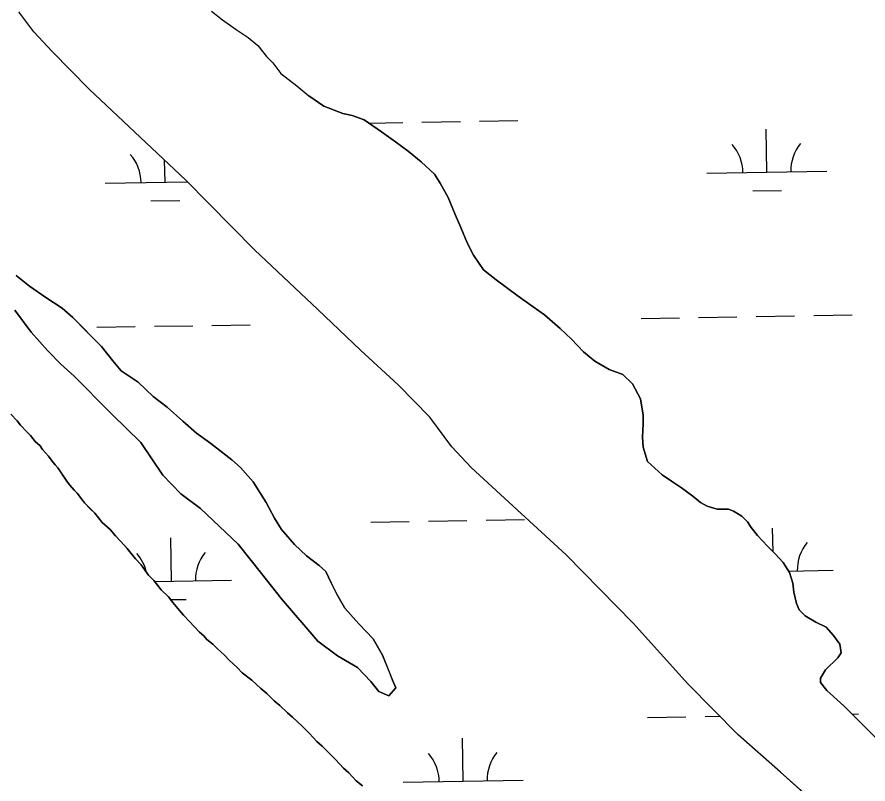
# Model space of a CAD drawing. Extents: x 3855477 to 3893699, y 299188 to 325115.
# Drawn here: x 3887917 to 3888627, y 306836 to 307475 of the extents above; entities that cross this region are included whole.
import ezdxf

# ---------------------------------------------------------------- set-up
doc = ezdxf.new("R2010")
doc.units = 0
doc.layers.add('V-TOPO-SHOR', color=7, linetype='Continuous')
doc.layers.add('V-WETL-SWMP', color=7, linetype='Continuous')

msp = doc.modelspace()

# ---------------------------------------------------------------- linework, layer by layer
at = {"layer": 'V-TOPO-SHOR'}
for points in [[(3887977.39, 307414.97), (3887946.46, 307446.49), (3887931.27, 307462.78), (3887918.76, 307479.55)], [(3888079.56, 307480.04), (3888088.51, 307472.94), (3888100.11, 307464.72), (3888110.13, 307458.14), (3888118.02, 307451.59), (3888125.33, 307442.38), (3888130.57, 307436.95), (3888137.35, 307428.28), (3888150.51, 307417.9), (3888160.6, 307409.41)], [(3888666.48, 306739.99), (3888629.27, 306775.02), (3888593.64, 306810.57), (3888553.82, 306845.6), (3888518.71, 306876.96), (3888476.79, 306919.31), (3888431.19, 306970.04), (3888375.12, 307027.03), (3888327.44, 307070.94), (3888296, 307099.69), (3888279.75, 307116.95), (3888261.4, 307141.53), (3888235.2, 307168.72), (3888203.76, 307197.47), (3888168.13, 307231.45), (3888115.2, 307281.12), (3888058.08, 307339.16), (3887977.39, 307414.97)], [(3888652.21, 306855.13), (3888624.44, 306883.37), (3888606.62, 306901.14), (3888592.48, 306913.69), (3888587.23, 306920.49), (3888587.23, 306924.15), (3888591.41, 306930.96), (3888601.87, 306940.92), (3888604.48, 306945.11), (3888603.42, 306952.43), (3888598.18, 306959.76), (3888591.89, 306966.55), (3888583.51, 306970.73), (3888574.61, 306975.96), (3888569.37, 306981.18), (3888567.27, 306986.42), (3888565.16, 306995.84), (3888564.11, 307003.16), (3888561.48, 307012.06), (3888556.24, 307020.43), (3888549.42, 307027.75), (3888543.14, 307034.02), (3888534.75, 307042.91), (3888529.51, 307049.71), (3888526.36, 307054.42), (3888521.65, 307059.12), (3888514.84, 307063.3), (3888510.65, 307064.87), (3888501.22, 307064.86), (3888492.85, 307067.46), (3888487.09, 307070.6), (3888480.8, 307075.83), (3888471.37, 307082.62), (3888462.99, 307088.37), (3888455.13, 307093.6), (3888443.08, 307104.57), (3888439.4, 307116.61), (3888438.87, 307124.98), (3888439.38, 307135.97), (3888439.37, 307143.3), (3888437.26, 307156.91), (3888430.44, 307169.47), (3888422.58, 307177.31), (3888411.06, 307181.48), (3888399.01, 307188.27), (3888389.58, 307196.11), (3888379.62, 307206.57), (3888370.19, 307215.46), (3888357.1, 307226.96), (3888347.67, 307233.75), (3888335.09, 307242.64), (3888316.76, 307256.23), (3888306.28, 307264.59), (3888297.89, 307276.62), (3888292.64, 307287.08), (3888287.39, 307299.64), (3888282.67, 307310.62), (3888276.9, 307324.75), (3888270.08, 307336.78), (3888265.36, 307344.1), (3888254.35, 307354.56), (3888243.35, 307363.45), (3888232.88, 307371.29), (3888221.35, 307379.65), (3888206.68, 307389.58), (3888196.73, 307393.23), (3888188.88, 307394.79), (3888173.17, 307401.05), (3888160.6, 307409.41)], [(3887915.58, 307230.88), (3887929.21, 307212.58), (3887942.84, 307196.89), (3887953.85, 307185.91), (3887964.85, 307175.98), (3887976.9, 307163.95), (3887982.67, 307157.68), (3887996.29, 307144.08), (3888020.4, 307120.56), (3888038.75, 307093.36), (3888053.95, 307077.67), (3888070.19, 307065.65), (3888101.63, 307035.85), (3888121.02, 307011.27), (3888137.79, 306990.35), (3888168.2, 306954.8), (3888184.44, 306942.78), (3888201.2, 306932.85), (3888212.2, 306921.35), (3888219.02, 306912.98), (3888227.4, 306909.32), (3888233.15, 306916.14), (3888230.52, 306922.41), (3888228.42, 306927.65), (3888222.12, 306943.34), (3888214.25, 306956.94), (3888202.2, 306969.49), (3888190.67, 306982.57), (3888183.85, 306994.07), (3888179.13, 307003.49), (3888174.93, 307012.91), (3888169.17, 307018.13), (3888158.69, 307025.97), (3888148.74, 307035.39), (3888137.73, 307047.93), (3888131.96, 307057.35), (3888125.14, 307070.43), (3888114.13, 307087.69), (3888103.65, 307099.71), (3888096.31, 307105.99), (3888079.02, 307119.58), (3888066.97, 307128.46), (3888055.45, 307138.4), (3888042.35, 307149.89), (3888030.82, 307158.78), (3888018.25, 307170.8), (3888004.1, 307180.21), (3887997.29, 307188.58), (3887987.85, 307200.61), (3887975.28, 307213.16), (3887963.75, 307224.66), (3887954.84, 307232.5), (3887941.22, 307241.38), (3887927.6, 307250.79), (3887916.6, 307259.67)], [(3888205.26, 306834.46), (3888200.2, 306838.5), (3888194.11, 306845.08), (3888189.55, 306849.12), (3888182.96, 306856.21), (3888178.4, 306860.76), (3888171.8, 306867.33), (3888167.24, 306871.38), (3888161.16, 306877.96), (3888155.07, 306884.03), (3888146.96, 306891.61), (3888142.91, 306895.15), (3888136.32, 306901.22), (3888131.76, 306905.27), (3888125.67, 306911.34), (3888120.6, 306915.38), (3888113, 306922.46), (3888104.89, 306928.53), (3888100.83, 306933.09), (3888094.24, 306939.15), (3888090.19, 306943.2), (3888084.1, 306948.76), (3888080.56, 306952.3), (3888075.49, 306956.35), (3888072.95, 306959.39), (3888069.4, 306962.42), (3888064.84, 306967.48), (3888061.29, 306971.02), (3888056.22, 306976.58), (3888052.67, 306980.63), (3888047.09, 306987.21), (3888043.54, 306991.76), (3888037.46, 306997.83), (3888031.38, 307005.42), (3888026.81, 307009.97), (3888020.73, 307018.58), (3888016.16, 307023.63), (3888009.06, 307032.23), (3888007.03, 307034.76), (3887999.43, 307042.86), (3887994.87, 307047.92), (3887988.27, 307053.99), (3887982.19, 307061.57), (3887978.64, 307065.11), (3887973.57, 307070.17), (3887971.04, 307073.72), (3887967.48, 307078.27), (3887964.95, 307080.8), (3887961.4, 307084.85), (3887959.37, 307087.38), (3887956.33, 307091.93), (3887954.3, 307094.97), (3887951.25, 307099.52), (3887949.23, 307102.05), (3887946.69, 307105.08), (3887943.65, 307109.13), (3887938.58, 307114.7), (3887936.55, 307117.73), (3887932.49, 307121.27), (3887928.44, 307126.33), (3887925.4, 307129.37), (3887920.32, 307134.93), (3887917.28, 307138.48), (3887912.21, 307144.04)]]:
    msp.add_lwpolyline(points, dxfattribs=at)
at = {"layer": 'V-WETL-SWMP'}
for p, q in [((3887931.27, 307462.78), (3887918.76, 307479.55)), ((3888079.56, 307480.04), (3888088.51, 307472.94)), ((3888088.51, 307472.94), (3888100.11, 307464.72)), ((3887946.46, 307446.49), (3887931.27, 307462.78)), ((3888100.11, 307464.72), (3888110.13, 307458.14)), ((3888110.13, 307458.14), (3888118.02, 307451.59)), ((3887977.39, 307414.96), (3887946.46, 307446.49)), ((3888118.02, 307451.59), (3888125.33, 307442.38)), ((3888125.33, 307442.38), (3888130.57, 307436.95)), ((3888130.57, 307436.95), (3888137.35, 307428.28)), ((3888137.35, 307428.28), (3888150.51, 307417.9)), ((3888150.51, 307417.9), (3888160.6, 307409.42)), ((3888058.08, 307339.16), (3887977.39, 307414.96)), ((3888160.6, 307409.42), (3888173.17, 307401.05)), ((3888173.17, 307401.05), (3888188.88, 307394.79)), ((3888188.88, 307394.79), (3888196.73, 307393.23)), ((3888196.73, 307393.23), (3888206.68, 307389.58)), ((3888206.68, 307389.58), (3888221.35, 307379.65)), ((3888254.97, 307387.57), (3888286.97, 307388.09)), ((3888302.96, 307388.35), (3888334.96, 307388.87)), ((3888210.71, 307386.85), (3888238.97, 307387.31)), ((3888542.53, 307345.82), (3888541.95, 307381.82)), ((3888221.35, 307379.65), (3888232.88, 307371.29)), ((3888232.88, 307371.29), (3888243.35, 307363.45)), ((3888243.35, 307363.45), (3888254.36, 307354.56)), ((3888040.69, 307337.64), (3888040.4, 307355.77)), ((3888254.36, 307354.56), (3888265.36, 307344.11)), ((3888492.54, 307345.01), (3888592.53, 307346.63)), ((3888115.2, 307281.12), (3888058.08, 307339.16)), ((3888265.36, 307344.11), (3888270.08, 307336.78)), ((3887990.7, 307336.83), (3888059.27, 307337.95)), ((3888270.08, 307336.78), (3888276.9, 307324.75)), ((3888276.9, 307324.75), (3888282.67, 307310.62)), ((3888530.79, 307330.2), (3888554.78, 307330.59)), ((3888028.94, 307322.02), (3888052.94, 307322.41)), ((3888282.67, 307310.62), (3888287.39, 307299.64)), ((3888287.39, 307299.64), (3888292.64, 307287.08)), ((3888292.64, 307287.08), (3888297.89, 307276.62)), ((3888168.13, 307231.46), (3888115.2, 307281.12)), ((3888297.89, 307276.62), (3888306.28, 307264.59)), ((3888306.28, 307264.59), (3888316.76, 307256.23)), ((3887916.6, 307259.67), (3887927.6, 307250.79)), ((3888316.76, 307256.23), (3888335.09, 307242.64)), ((3887927.6, 307250.79), (3887941.22, 307241.38)), ((3887941.22, 307241.38), (3887954.84, 307232.5)), ((3888335.09, 307242.64), (3888347.67, 307233.75)), ((3887954.84, 307232.5), (3887963.75, 307224.66)), ((3888347.67, 307233.75), (3888357.09, 307226.96)), ((3887929.21, 307212.58), (3887915.58, 307230.88)), ((3888203.76, 307197.47), (3888168.13, 307231.46)), ((3888357.09, 307226.96), (3888370.19, 307215.46)), ((3888485.65, 307224.81), (3888517.65, 307225.33)), ((3888533.65, 307225.59), (3888565.64, 307226.11)), ((3888581.64, 307226.37), (3888613.64, 307226.89)), ((3887963.75, 307224.66), (3887987.85, 307200.61)), ((3888031.81, 307217.41), (3888063.8, 307217.93)), ((3888079.8, 307218.19), (3888111.79, 307218.72)), ((3888437.66, 307224.02), (3888469.65, 307224.55)), ((3887942.84, 307196.89), (3887929.21, 307212.58)), ((3887983.81, 307216.63), (3888015.81, 307217.15)), ((3888370.19, 307215.46), (3888379.63, 307206.57)), ((3888379.63, 307206.57), (3888389.58, 307196.11)), ((3887953.85, 307185.91), (3887942.84, 307196.89)), ((3887987.85, 307200.61), (3887997.29, 307188.58)), ((3888235.2, 307168.72), (3888203.76, 307197.47)), ((3888389.58, 307196.11), (3888399.01, 307188.27)), ((3887964.85, 307175.98), (3887953.85, 307185.91)), ((3887997.29, 307188.58), (3888004.1, 307180.21)), ((3888399.01, 307188.27), (3888411.06, 307181.48)), ((3887976.9, 307163.95), (3887964.85, 307175.98)), ((3888004.1, 307180.21), (3888018.25, 307170.81)), ((3888411.06, 307181.48), (3888422.58, 307177.31)), ((3888422.58, 307177.31), (3888430.44, 307169.47)), ((3888018.25, 307170.81), (3888030.82, 307158.78)), ((3888261.4, 307141.53), (3888235.2, 307168.72)), ((3888430.44, 307169.47), (3888437.26, 307156.91)), ((3887982.67, 307157.68), (3887976.9, 307163.95)), ((3887996.29, 307144.09), (3887982.67, 307157.68)), ((3888030.82, 307158.78), (3888042.35, 307149.9)), ((3888437.26, 307156.91), (3888439.37, 307143.3)), ((3888042.35, 307149.9), (3888055.45, 307138.39)), ((3888020.4, 307120.56), (3887996.29, 307144.09)), ((3888279.75, 307116.95), (3888261.4, 307141.53)), ((3888439.37, 307143.3), (3888439.38, 307135.98)), ((3887917.28, 307138.47), (3887920.32, 307134.93)), ((3887920.32, 307134.93), (3887925.4, 307129.37)), ((3888055.45, 307138.39), (3888066.97, 307128.46)), ((3888439.38, 307135.98), (3888438.87, 307124.98)), ((3887925.4, 307129.37), (3887928.44, 307126.33)), ((3887928.44, 307126.33), (3887932.49, 307121.27)), ((3888066.97, 307128.46), (3888079.02, 307119.58)), ((3887932.49, 307121.27), (3887936.55, 307117.73)), ((3888038.75, 307093.36), (3888020.4, 307120.56)), ((3888079.02, 307119.58), (3888096.31, 307105.99)), ((3888438.87, 307124.98), (3888439.4, 307116.61)), ((3887936.55, 307117.73), (3887938.58, 307114.7)), ((3887938.58, 307114.7), (3887943.65, 307109.13)), ((3888296, 307099.69), (3888279.75, 307116.95)), ((3888439.4, 307116.61), (3888443.08, 307104.57)), ((3887943.65, 307109.13), (3887946.69, 307105.09)), ((3887946.69, 307105.09), (3887949.23, 307102.05)), ((3888096.31, 307105.99), (3888103.65, 307099.72)), ((3888443.08, 307104.57), (3888455.13, 307093.59)), ((3887949.23, 307102.05), (3887951.26, 307099.52)), ((3887951.26, 307099.52), (3887959.37, 307087.38)), ((3888103.65, 307099.72), (3888114.13, 307087.69)), ((3888327.44, 307070.94), (3888296, 307099.69)), ((3888053.95, 307077.67), (3888038.75, 307093.36)), ((3888455.13, 307093.59), (3888462.99, 307088.37)), ((3887959.37, 307087.38), (3887961.4, 307084.85)), ((3887961.4, 307084.85), (3887964.95, 307080.8)), ((3888114.13, 307087.69), (3888125.14, 307070.43)), ((3888462.99, 307088.37), (3888471.37, 307082.62)), ((3887964.95, 307080.8), (3887967.48, 307078.27)), ((3887967.48, 307078.27), (3887971.03, 307073.72)), ((3888070.19, 307065.65), (3888053.95, 307077.67)), ((3888471.37, 307082.62), (3888480.8, 307075.83)), ((3887971.03, 307073.72), (3887973.57, 307070.17)), ((3887973.57, 307070.17), (3887982.19, 307061.58)), ((3888125.14, 307070.43), (3888131.96, 307057.35)), ((3888375.12, 307027.03), (3888327.44, 307070.94)), ((3888480.8, 307075.83), (3888487.09, 307070.6)), ((3888487.09, 307070.6), (3888492.85, 307067.47)), ((3888101.63, 307035.85), (3888070.19, 307065.65)), ((3888492.85, 307067.47), (3888501.22, 307064.86)), ((3888501.22, 307064.86), (3888510.65, 307064.87)), ((3888510.65, 307064.87), (3888514.84, 307063.3)), ((3888514.84, 307063.3), (3888521.65, 307059.12)), ((3887982.19, 307061.58), (3887988.28, 307053.99)), ((3888131.96, 307057.35), (3888137.73, 307047.93)), ((3888212.4, 307054.16), (3888244.39, 307054.68)), ((3888260.39, 307054.94), (3888292.39, 307055.46)), ((3888308.38, 307055.72), (3888340.38, 307056.24)), ((3888521.65, 307059.12), (3888526.36, 307054.42)), ((3887988.28, 307053.99), (3887994.87, 307047.92)), ((3887994.87, 307047.92), (3887999.43, 307042.86)), ((3888137.73, 307047.93), (3888148.74, 307035.38)), ((3888526.36, 307054.42), (3888529.51, 307049.71)), ((3888529.51, 307049.71), (3888534.75, 307042.91)), ((3888547.69, 307029.48), (3888547.37, 307049.18)), ((3887999.43, 307042.86), (3888007.03, 307034.76)), ((3888046.11, 307005.01), (3888045.52, 307041.01)), ((3888534.75, 307042.91), (3888543.14, 307034.02)), ((3888007.03, 307034.76), (3888009.06, 307032.23)), ((3888121.02, 307011.27), (3888101.63, 307035.85)), ((3888148.74, 307035.38), (3888158.69, 307025.97)), ((3888543.14, 307034.02), (3888549.42, 307027.75)), ((3888009.06, 307032.23), (3888016.16, 307023.63)), ((3888431.19, 306970.04), (3888375.12, 307027.03)), ((3888549.42, 307027.75), (3888556.24, 307020.43)), ((3888016.16, 307023.63), (3888020.73, 307018.58)), ((3888158.69, 307025.97), (3888169.17, 307018.13)), ((3888556.24, 307020.43), (3888561.48, 307012.06)), ((3888020.73, 307018.58), (3888026.81, 307009.97)), ((3888169.17, 307018.13), (3888174.93, 307012.91)), ((3888174.93, 307012.91), (3888179.13, 307003.49)), ((3888560.64, 307013.4), (3888597.95, 307014)), ((3888561.48, 307012.06), (3888564.11, 307003.16)), ((3888026.81, 307009.97), (3888031.37, 307005.42)), ((3888031.37, 307005.42), (3888037.46, 306997.83)), ((3888031.89, 307004.78), (3888096.1, 307005.83)), ((3888137.8, 306990.36), (3888121.02, 307011.27)), ((3888037.46, 306997.83), (3888043.54, 306991.76)), ((3888179.13, 307003.49), (3888183.85, 306994.07)), ((3888564.11, 307003.16), (3888565.16, 306995.84)), ((3888043.54, 306991.76), (3888047.09, 306987.21)), ((3888183.85, 306994.07), (3888190.67, 306982.56)), ((3888565.16, 306995.84), (3888567.27, 306986.42)), ((3888045.26, 306989.57), (3888058.36, 306989.78)), ((3888047.09, 306987.21), (3888052.67, 306980.63)), ((3888168.2, 306954.8), (3888137.8, 306990.36)), ((3888567.27, 306986.42), (3888569.37, 306981.19)), ((3888052.67, 306980.63), (3888056.22, 306976.58)), ((3888056.22, 306976.58), (3888061.29, 306971.02)), ((3888190.67, 306982.56), (3888202.2, 306969.49)), ((3888569.37, 306981.19), (3888574.61, 306975.96)), ((3888061.29, 306971.02), (3888064.84, 306967.48)), ((3888202.2, 306969.49), (3888214.26, 306956.94)), ((3888476.79, 306919.31), (3888431.19, 306970.04)), ((3888574.61, 306975.96), (3888583.51, 306970.73)), ((3888583.51, 306970.73), (3888591.89, 306966.56)), ((3888064.84, 306967.48), (3888069.4, 306962.42)), ((3888069.4, 306962.42), (3888072.95, 306959.39)), ((3888591.89, 306966.56), (3888598.18, 306959.76)), ((3888072.95, 306959.39), (3888075.49, 306956.35)), ((3888075.49, 306956.35), (3888080.56, 306952.3)), ((3888214.26, 306956.94), (3888222.12, 306943.34)), ((3888598.18, 306959.76), (3888603.42, 306952.44)), ((3888080.56, 306952.3), (3888084.11, 306948.76)), ((3888084.11, 306948.76), (3888090.19, 306943.2)), ((3888184.44, 306942.78), (3888168.2, 306954.8)), ((3888603.42, 306952.44), (3888604.48, 306945.11)), ((3888090.19, 306943.2), (3888094.24, 306939.15)), ((3888201.2, 306932.85), (3888184.44, 306942.78)), ((3888222.12, 306943.34), (3888230.52, 306922.41)), ((3888604.48, 306945.11), (3888601.87, 306940.92)), ((3888094.24, 306939.15), (3888100.83, 306933.08)), ((3888601.87, 306940.92), (3888591.41, 306930.96)), ((3888100.83, 306933.08), (3888104.89, 306928.53)), ((3888104.89, 306928.53), (3888113, 306922.46)), ((3888212.2, 306921.35), (3888201.2, 306932.85)), ((3888591.41, 306930.96), (3888587.23, 306924.15)), ((3888113, 306922.46), (3888120.6, 306915.38)), ((3888219.02, 306912.98), (3888212.2, 306921.35)), ((3888230.52, 306922.41), (3888233.15, 306916.14)), ((3888587.23, 306924.15), (3888587.23, 306920.49)), ((3888587.23, 306920.49), (3888592.48, 306913.69)), ((3888120.6, 306915.38), (3888125.67, 306911.34)), ((3888227.4, 306909.33), (3888219.02, 306912.98)), ((3888233.15, 306916.14), (3888227.4, 306909.33)), ((3888518.71, 306876.96), (3888476.79, 306919.31)), ((3888592.48, 306913.69), (3888606.62, 306901.14)), ((3888125.67, 306911.34), (3888131.76, 306905.27)), ((3888131.76, 306905.27), (3888136.32, 306901.22)), ((3888136.32, 306901.22), (3888142.91, 306895.15)), ((3888606.62, 306901.14), (3888624.44, 306883.37)), ((3888142.91, 306895.15), (3888146.96, 306891.61)), ((3888146.96, 306891.61), (3888155.08, 306884.03)), ((3888443.08, 306891.39), (3888475.07, 306891.92)), ((3888491.07, 306892.18), (3888503.46, 306892.38)), ((3888613.61, 306894.17), (3888619.06, 306894.26)), ((3888155.08, 306884.03), (3888161.16, 306877.96)), ((3888161.16, 306877.96), (3888167.24, 306871.38)), ((3888624.44, 306883.37), (3888652.21, 306855.13)), ((3888167.24, 306871.38), (3888171.81, 306867.33)), ((3888289.33, 306838.14), (3888288.75, 306874.14)), ((3888553.82, 306845.6), (3888518.71, 306876.96)), ((3888171.81, 306867.33), (3888182.96, 306856.21)), ((3888182.96, 306856.21), (3888189.55, 306849.12)), ((3888189.55, 306849.12), (3888194.11, 306845.08)), ((3888194.11, 306845.08), (3888200.2, 306838.5)), ((3888593.64, 306810.57), (3888553.82, 306845.6)), ((3888200.2, 306838.5), (3888205.27, 306834.46)), ((3888239.34, 306837.33), (3888339.33, 306838.95))]:
    msp.add_line(p, q, dxfattribs=at)
for centre, start, end in [((3888487.29, 307345.4), 0.16154, 41.7052), ((3888597.76, 307347.19), 140.16154, 181.7052), ((3887985.45, 307337.22), 0.16154, 41.7052), ((3888603.18, 307014.56), 140.16154, 181.7052), ((3887990.87, 307004.59), 12.31572, 41.7052), ((3888101.34, 307006.39), 140.16154, 181.7052), ((3888234.09, 306837.72), 0.16154, 41.7052), ((3888344.56, 306839.52), 140.16154, 181.7052)]:
    msp.add_arc(centre, 35.25, start, end, dxfattribs=at)

doc.saveas('drawing.dxf')
